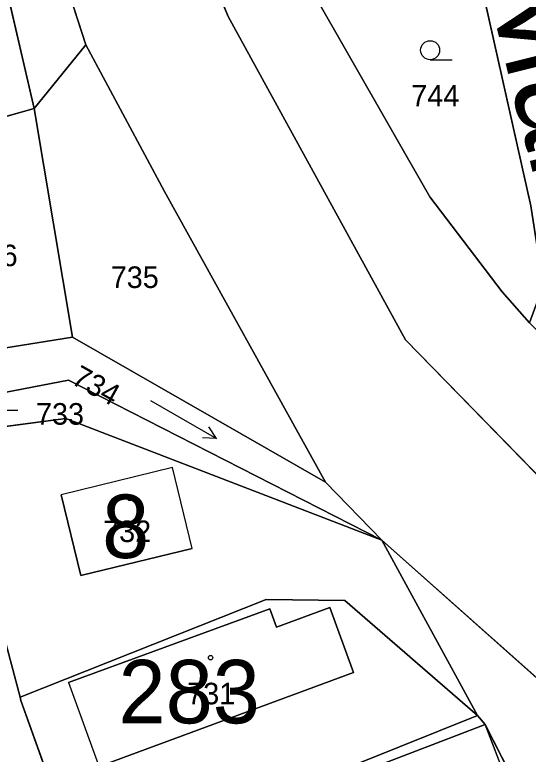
# Model space of a CAD drawing. Extents: x -689422 to -685210, y -987725 to -982160.
# Drawn here: x -686972.5 to -686931.9, y -985686.6 to -985628.3 of the extents above; entities that cross this region are included whole.
import ezdxf

# ---------------------------------------------------------------- set-up
doc = ezdxf.new("R2010")
doc.units = 0
for name, color, linetype in [('KN_Budovy', 7, 'Continuous'), ('KN_Budovy_cisla_domovni', 7, 'Continuous'), ('KN_Hranice_parcel', 7, 'Continuous'), ('KN_Hranice_parcel_vnitrni_kresba', 7, 'Continuous'), ('KN_Parcelni cisla', 7, 'Continuous'), ('KN_Polygon parcely', 7, 'Continuous'), ('KN_Popisy_pomistni nazvy nazvy ulic', 7, 'Continuous'), ('KN_POZEMKY_OSTATNI PLOCHA', 7, 'Continuous'), ('KN_POZEMKY_VODNI_PLOCHA', 7, 'Continuous'), ('KN_POZEMKY_ZAHRADA', 7, 'Continuous'), ('KN_POZEMKY_ZASTAVENA PLOCHA', 7, 'Continuous'), ('KN_VYUZITI_07_vodni plocha_tok prirozeny', 7, 'Continuous'), ('KN_VYUZITI_16_ostatni plocha_silnice', 7, 'Continuous'), ('KN_VYUZITI_17_ostatni plocha_ostatni komunikace', 7, 'Continuous'), ('KN_VYUZITI_27_ostatni plocha_neplodna puda', 7, 'Continuous'), ('KN_Značky budov', 7, 'Continuous'), ('KN_Značky kultur', 7, 'Continuous')]:
    doc.layers.add(name, color=color, linetype=linetype)

msp = doc.modelspace()

# ---------------------------------------------------------------- linework, layer by layer
at = {"layer": 'KN_Budovy'}
for points in [[(-686958.46, -985670.39), (-686960.01, -985664.01), (-686968.79, -985666.15), (-686967.24, -985672.52)], [(-686947.59, -985675.03), (-686951.81, -985676.59), (-686952.34, -985675.15), (-686968.23, -985680.96), (-686965.87, -985687.4), (-686965.79, -985687.58), (-686945.71, -985680.17)], [(-686944.93, -985687.94), (-686942.58, -985694.35), (-686932.9, -985690.56), (-686935.34, -985684.28)]]:
    msp.add_lwpolyline(points, close=True, dxfattribs=at)
at = {"layer": 'KN_Hranice_parcel'}
for p, q in [((-686977.75, -985597.22), (-686966.85, -985630.65)), ((-686979.73, -985597.91), (-686970.93, -985635.67)), ((-686970.93, -985635.67), (-686966.85, -985630.65)), ((-686970.93, -985635.67), (-686979.93, -985638.22)), ((-686970.93, -985635.67), (-686967.91, -985653.71)), ((-686967.91, -985653.71), (-686978.12, -985655.35)), ((-686947.93, -985665.15), (-686967.91, -985653.71)), ((-686977.2, -985662.79), (-686972.05, -985682.12)), ((-686943.49, -985669.72), (-686947.93, -985665.15)), ((-686935.93, -985683.56), (-686943.49, -985669.72)), ((-686935.93, -985683.56), (-686945.18, -985687.26))]:
    msp.add_line(p, q, dxfattribs=at)
for points in [[(-686884.97, -985696.15), (-686889.09, -985694.37), (-686901.1, -985688.22), (-686917.05, -985678.64), (-686918.68, -985677.23), (-686920.04, -985676.05), (-686941.62, -985653.92), (-686955.63, -985628.43), (-686961.37, -985614.3), (-686966.89, -985593.91), (-686967.34, -985592.3), (-686969.52, -985578.87), (-686970.74, -985554.29), (-686965.73, -985528.29), (-686959, -985512.34), (-686954.7, -985499.76), (-686943.82, -985460.5), (-686939.35, -985441.41)], [(-686931.83, -985652.6), (-686930.75, -985649.64), (-686931.72, -985643.36), (-686936.31, -985622.93)], [(-686931.83, -985652.6), (-686933.99, -985650.14), (-686939.69, -985642.65), (-686948.98, -985626.4)], [(-686966.85, -985630.65), (-686960.65, -985642.24), (-686947.93, -985665.15)], [(-686943.49, -985669.72), (-686968.22, -985657.11), (-686977.68, -985658.93)], [(-686943.49, -985669.72), (-686968.43, -985660.13), (-686977.38, -985661.33)], [(-686895.04, -985702.44), (-686925.33, -985685.88), (-686925.63, -985685.61), (-686926.97, -985684.42), (-686943.49, -985669.72)], [(-686972.05, -985682.12), (-686952.61, -985674.4), (-686946.41, -985674.48), (-686935.93, -985683.56)], [(-686967.29, -985695.5), (-686971.98, -985682.37), (-686972.05, -985682.12)], [(-686937, -985701.28), (-686932.03, -985690.71), (-686935.34, -985684.28), (-686935.93, -985683.56)]]:
    msp.add_lwpolyline(points, dxfattribs=at)
at = {"layer": 'KN_Hranice_parcel_vnitrni_kresba'}
for p, q in [((-686960.01, -985664.01), (-686968.79, -985666.15)), ((-686958.46, -985670.39), (-686960.01, -985664.01)), ((-686967.24, -985672.52), (-686968.79, -985666.15)), ((-686958.46, -985670.39), (-686967.24, -985672.52)), ((-686968.23, -985680.96), (-686952.34, -985675.15)), ((-686952.34, -985675.15), (-686951.81, -985676.59)), ((-686951.81, -985676.59), (-686947.59, -985675.03)), ((-686947.59, -985675.03), (-686945.71, -985680.17)), ((-686945.71, -985680.17), (-686965.79, -985687.58)), ((-686968.23, -985680.96), (-686965.87, -985687.4)), ((-686944.93, -985687.94), (-686935.34, -985684.28)), ((-686935.34, -985684.28), (-686932.9, -985690.56))]:
    msp.add_line(p, q, dxfattribs=at)
at = {"layer": 'KN_Polygon parcely'}
for points in [[(-686880.75, -985690.22), (-686897.71, -985682.17), (-686908.15, -985675.93), (-686912.11, -985672.09), (-686924.47, -985660.1), (-686931.83, -985652.6), (-686933.99, -985650.14), (-686939.69, -985642.65), (-686948.98, -985626.4), (-686955.57, -985609.59), (-686955.74, -985608.89), (-686957.75, -985600.44), (-686961.1, -985586.14), (-686961.47, -985574.05), (-686961.48, -985570.63), (-686961.86, -985564.32), (-686962.16, -985557.97), (-686961.69, -985550.47), (-686961.03, -985540.08), (-686958.33, -985531.85), (-686955.54, -985523.37), (-686952.03, -985514.36), (-686936.37, -985474.16)], [(-686954.7, -985499.76), (-686959, -985512.34), (-686965.73, -985528.29), (-686970.74, -985554.29), (-686969.52, -985578.87), (-686967.34, -985592.3), (-686966.89, -985593.91), (-686961.37, -985614.3), (-686955.63, -985628.43), (-686941.62, -985653.92), (-686920.04, -985676.05), (-686918.68, -985677.23), (-686917.05, -985678.64), (-686901.1, -985688.22)], [(-686901.1, -985688.22), (-686917.05, -985678.64), (-686918.68, -985677.23), (-686920.04, -985676.05), (-686941.62, -985653.92), (-686955.63, -985628.43), (-686961.37, -985614.3), (-686966.89, -985593.91)], [(-686977.75, -985597.22), (-686966.85, -985630.65), (-686960.65, -985642.24), (-686947.93, -985665.15), (-686943.49, -985669.72), (-686926.97, -985684.42), (-686925.63, -985685.61), (-686925.33, -985685.88), (-686895.04, -985702.44)], [(-686936.31, -985622.93), (-686931.72, -985643.36), (-686930.75, -985649.64), (-686931.83, -985652.6), (-686924.47, -985660.1), (-686926.45, -985650.88), (-686928.41, -985637.59), (-686929.01, -985635.28), (-686931.13, -985626.38)], [(-686895.04, -985702.44), (-686925.33, -985685.88), (-686925.63, -985685.61), (-686926.97, -985684.42), (-686943.49, -985669.72), (-686935.93, -985683.56), (-686935.34, -985684.28), (-686932.03, -985690.71)]]:
    msp.add_lwpolyline(points, dxfattribs=at)
for points in [[(-686970.93, -985635.67), (-686966.85, -985630.65), (-686977.75, -985597.22), (-686979.73, -985597.91)], [(-686985.42, -985599.47), (-686979.93, -985638.22), (-686970.93, -985635.67), (-686979.73, -985597.91)], [(-686936.31, -985622.93), (-686948.98, -985626.4), (-686939.69, -985642.65), (-686933.99, -985650.14), (-686931.83, -985652.6), (-686930.75, -985649.64), (-686931.72, -985643.36)], [(-686970.93, -985635.67), (-686967.91, -985653.71), (-686947.93, -985665.15), (-686960.65, -985642.24), (-686966.85, -985630.65)], [(-686979.93, -985638.22), (-686978.12, -985655.35), (-686967.91, -985653.71), (-686970.93, -985635.67)], [(-686943.49, -985669.72), (-686947.93, -985665.15), (-686967.91, -985653.71), (-686978.12, -985655.35), (-686977.68, -985658.93), (-686968.22, -985657.11)], [(-686968.22, -985657.11), (-686977.68, -985658.93), (-686977.38, -985661.33), (-686968.43, -985660.13), (-686943.49, -985669.72)], [(-686972.69, -985692.28), (-686961.71, -985712.45), (-686958.35, -985723.3), (-686955.6, -985719.04), (-686967.29, -985695.5), (-686971.98, -985682.37), (-686972.05, -985682.12), (-686977.2, -985662.79), (-686977.38, -985661.33), (-686977.68, -985658.93), (-686981.28, -985659.62), (-686980.27, -985663.45)], [(-686935.93, -985683.56), (-686943.49, -985669.72), (-686968.43, -985660.13), (-686977.38, -985661.33), (-686977.2, -985662.79), (-686972.05, -985682.12), (-686952.61, -985674.4), (-686946.41, -985674.48)], [(-686959.94, -985693.16), (-686955.38, -985691.34), (-686945.18, -985687.26), (-686935.93, -985683.56), (-686946.41, -985674.48), (-686952.61, -985674.4), (-686972.05, -985682.12), (-686971.98, -985682.37), (-686967.29, -985695.5)], [(-686937, -985701.28), (-686932.03, -985690.71), (-686935.34, -985684.28), (-686935.93, -985683.56), (-686945.18, -985687.26), (-686944.93, -985687.94), (-686942.58, -985694.35), (-686941.89, -985696.23), (-686939.96, -985701.57), (-686937.23, -985701.62)]]:
    msp.add_lwpolyline(points, close=True, dxfattribs=at)
at = {"layer": 'KN_POZEMKY_OSTATNI PLOCHA'}
for p, q in [((-686955.63, -985628.43), (-686961.37, -985614.3)), ((-686931.72, -985643.36), (-686936.31, -985622.93)), ((-686948.98, -985626.4), (-686939.69, -985642.65)), ((-686941.62, -985653.92), (-686955.63, -985628.43)), ((-686970.93, -985635.67), (-686966.85, -985630.65)), ((-686966.85, -985630.65), (-686960.65, -985642.24)), ((-686967.91, -985653.71), (-686970.93, -985635.67)), ((-686960.65, -985642.24), (-686947.93, -985665.15)), ((-686939.69, -985642.65), (-686933.99, -985650.14)), ((-686933.99, -985650.14), (-686931.83, -985652.6)), ((-686947.93, -985665.15), (-686967.91, -985653.71)), ((-686920.04, -985676.05), (-686941.62, -985653.92)), ((-686977.68, -985658.93), (-686968.22, -985657.11)), ((-686968.22, -985657.11), (-686943.49, -985669.72)), ((-686968.43, -985660.13), (-686977.38, -985661.33)), ((-686943.49, -985669.72), (-686968.43, -985660.13)), ((-686977.2, -985662.79), (-686972.05, -985682.12)), ((-686935.93, -985683.56), (-686943.49, -985669.72)), ((-686943.49, -985669.72), (-686926.97, -985684.42)), ((-686972.05, -985682.12), (-686971.98, -985682.37)), ((-686971.98, -985682.37), (-686967.29, -985695.5)), ((-686935.34, -985684.28), (-686935.93, -985683.56)), ((-686932.03, -985690.71), (-686935.34, -985684.28))]:
    msp.add_line(p, q, dxfattribs=at)
at = {"layer": 'KN_POZEMKY_VODNI_PLOCHA'}
for p, q in [((-686966.85, -985630.65), (-686977.75, -985597.22)), ((-686961.37, -985614.3), (-686955.63, -985628.43)), ((-686955.63, -985628.43), (-686941.62, -985653.92)), ((-686960.65, -985642.24), (-686966.85, -985630.65)), ((-686947.93, -985665.15), (-686960.65, -985642.24)), ((-686978.12, -985655.35), (-686967.91, -985653.71)), ((-686967.91, -985653.71), (-686947.93, -985665.15)), ((-686941.62, -985653.92), (-686920.04, -985676.05)), ((-686968.22, -985657.11), (-686977.68, -985658.93)), ((-686943.49, -985669.72), (-686968.22, -985657.11)), ((-686943.49, -985669.72), (-686947.93, -985665.15)), ((-686947.93, -985665.15), (-686943.49, -985669.72)), ((-686926.97, -985684.42), (-686943.49, -985669.72))]:
    msp.add_line(p, q, dxfattribs=at)
at = {"layer": 'KN_POZEMKY_ZAHRADA'}
for p, q in [((-686977.75, -985597.22), (-686966.85, -985630.65)), ((-686979.73, -985597.91), (-686970.93, -985635.67)), ((-686970.93, -985635.67), (-686979.73, -985597.91)), ((-686936.31, -985622.93), (-686931.72, -985643.36)), ((-686939.69, -985642.65), (-686948.98, -985626.4)), ((-686966.85, -985630.65), (-686970.93, -985635.67)), ((-686970.93, -985635.67), (-686979.93, -985638.22)), ((-686979.93, -985638.22), (-686970.93, -985635.67)), ((-686970.93, -985635.67), (-686967.91, -985653.71)), ((-686933.99, -985650.14), (-686939.69, -985642.65)), ((-686931.83, -985652.6), (-686933.99, -985650.14)), ((-686967.91, -985653.71), (-686978.12, -985655.35))]:
    msp.add_line(p, q, dxfattribs=at)
at = {"layer": 'KN_POZEMKY_ZASTAVENA PLOCHA'}
for p, q in [((-686977.38, -985661.33), (-686968.43, -985660.13)), ((-686968.43, -985660.13), (-686943.49, -985669.72)), ((-686972.05, -985682.12), (-686977.2, -985662.79)), ((-686943.49, -985669.72), (-686935.93, -985683.56)), ((-686952.61, -985674.4), (-686972.05, -985682.12)), ((-686972.05, -985682.12), (-686952.61, -985674.4)), ((-686946.41, -985674.48), (-686952.61, -985674.4)), ((-686952.61, -985674.4), (-686946.41, -985674.48)), ((-686935.93, -985683.56), (-686946.41, -985674.48)), ((-686946.41, -985674.48), (-686935.93, -985683.56)), ((-686971.98, -985682.37), (-686972.05, -985682.12)), ((-686967.29, -985695.5), (-686971.98, -985682.37)), ((-686945.18, -985687.26), (-686935.93, -985683.56)), ((-686935.93, -985683.56), (-686945.18, -985687.26)), ((-686935.93, -985683.56), (-686935.34, -985684.28)), ((-686935.34, -985684.28), (-686932.03, -985690.71))]:
    msp.add_line(p, q, dxfattribs=at)
at = {"layer": 'KN_VYUZITI_07_vodni plocha_tok prirozeny'}
for p, q in [((-686966.85, -985630.65), (-686977.75, -985597.22)), ((-686961.37, -985614.3), (-686955.63, -985628.43)), ((-686955.63, -985628.43), (-686941.62, -985653.92)), ((-686960.65, -985642.24), (-686966.85, -985630.65)), ((-686947.93, -985665.15), (-686960.65, -985642.24)), ((-686978.12, -985655.35), (-686967.91, -985653.71)), ((-686967.91, -985653.71), (-686947.93, -985665.15)), ((-686941.62, -985653.92), (-686920.04, -985676.05)), ((-686968.22, -985657.11), (-686977.68, -985658.93)), ((-686943.49, -985669.72), (-686968.22, -985657.11)), ((-686943.49, -985669.72), (-686947.93, -985665.15)), ((-686947.93, -985665.15), (-686943.49, -985669.72)), ((-686926.97, -985684.42), (-686943.49, -985669.72))]:
    msp.add_line(p, q, dxfattribs=at)
at = {"layer": 'KN_VYUZITI_16_ostatni plocha_silnice'}
for p, q in [((-686955.63, -985628.43), (-686961.37, -985614.3)), ((-686948.98, -985626.4), (-686939.69, -985642.65)), ((-686941.62, -985653.92), (-686955.63, -985628.43)), ((-686939.69, -985642.65), (-686933.99, -985650.14)), ((-686933.99, -985650.14), (-686931.83, -985652.6)), ((-686920.04, -985676.05), (-686941.62, -985653.92))]:
    msp.add_line(p, q, dxfattribs=at)
at = {"layer": 'KN_VYUZITI_17_ostatni plocha_ostatni komunikace'}
for p, q in [((-686931.72, -985643.36), (-686936.31, -985622.93)), ((-686970.93, -985635.67), (-686966.85, -985630.65)), ((-686966.85, -985630.65), (-686960.65, -985642.24)), ((-686967.91, -985653.71), (-686970.93, -985635.67)), ((-686960.65, -985642.24), (-686947.93, -985665.15)), ((-686947.93, -985665.15), (-686967.91, -985653.71)), ((-686935.93, -985683.56), (-686943.49, -985669.72)), ((-686943.49, -985669.72), (-686926.97, -985684.42)), ((-686935.34, -985684.28), (-686935.93, -985683.56)), ((-686932.03, -985690.71), (-686935.34, -985684.28))]:
    msp.add_line(p, q, dxfattribs=at)
at = {"layer": 'KN_VYUZITI_27_ostatni plocha_neplodna puda'}
for p, q in [((-686977.68, -985658.93), (-686968.22, -985657.11)), ((-686968.22, -985657.11), (-686943.49, -985669.72)), ((-686968.43, -985660.13), (-686977.38, -985661.33)), ((-686943.49, -985669.72), (-686968.43, -985660.13)), ((-686977.2, -985662.79), (-686972.05, -985682.12)), ((-686972.05, -985682.12), (-686971.98, -985682.37)), ((-686971.98, -985682.37), (-686967.29, -985695.5))]:
    msp.add_line(p, q, dxfattribs=at)
at = {"layer": 'KN_Značky budov'}
for centre in [(-686963.387, -985666.439), (-686957.007, -985678.999)]:
    msp.add_circle(centre, 0.175, dxfattribs=at)
at = {"layer": 'KN_Značky kultur'}
for p, q in [((-686939.673, -985631.83), (-686937.923, -985631.83)), ((-686961.748, -985658.706), (-686956.551, -985661.706)), ((-686974.211, -985659.481), (-686972.209, -985659.481)), ((-686956.551, -985661.706), (-686957.147, -985660.783)), ((-686956.551, -985661.706), (-686957.648, -985661.652))]:
    msp.add_line(p, q, dxfattribs=at)
msp.add_circle((-686939.673, -985631.08), 0.75, dxfattribs=at)

# ---------------------------------------------------------------- texts
at = {"layer": 'KN_Budovy_cisla_domovni'}
for s, p in [('8', (-686965.568, -985671.139)), ('283', (-686964.27, -985684.179))]:
    msp.add_text(s, height=5, dxfattribs=at).set_placement(p)
at = {"layer": 'KN_Parcelni cisla'}
for s, p in [('744', (-686941.16, -985635.52)), ('736', (-686976.03, -985648.12)), ('735', (-686964.89, -985649.84)), ('733', (-686970.79, -985660.62)), ('732', (-686965.49, -985669.88)), ('731', (-686958.85, -985682.68))]:
    msp.add_text(s, height=1.7, dxfattribs=at).set_placement(p)
msp.add_text('734', height=1.7, rotation=331, dxfattribs=at).set_placement((-686968.102, -985657.343))
at = {"layer": 'KN_Popisy_pomistni nazvy nazvy ulic'}
msp.add_text('Malá strana', height=7.5, rotation=284, dxfattribs=at).set_placement((-686935.334, -985625.645))

doc.saveas('drawing.dxf')
